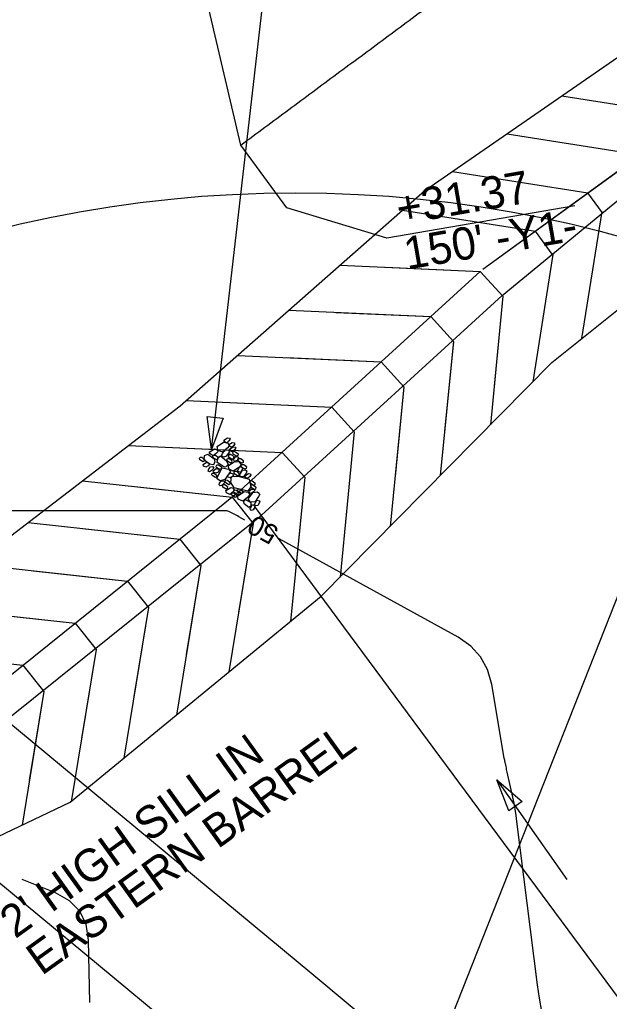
# Model space of a CAD drawing. Extents: x 2384780 to 2405861, y 547869 to 573706.
# Drawn here: x 2392288 to 2392378.9, y 553403.7 to 553555 of the extents above; entities that cross this region are included whole.
import ezdxf

# ---------------------------------------------------------------- set-up
doc = ezdxf.new("R2010")
doc.units = 0
for name, color, linetype in [('Breaklines', 7, 'Continuous'), ('Old_Level_5', 7, 'Continuous'), ('Old_Level_61', 7, 'Continuous'), ('Old_Level_63', 7, 'Continuous'), ('Prop Buffer Zone 1', 7, 'Continuous'), ('Prop Buffer Zone 2', 7, 'Continuous'), ('Sheet Plan CELL', 7, 'Continuous')]:
    doc.layers.add(name, color=color, linetype=linetype)

# ---------------------------------------------------------------- blocks, each defined once
blk = doc.blocks.new('RIPRAP')
at = {"layer": 'Breaklines'}
for points in [[(-0.002, -0.00625), (-0.00625, -0.00775), (-0.016, -0.0125), (-0.02, -0.00675), (-0.02, -0.003), (-0.008, 0.00275), (-0.002, -0.00025), (-0.002, -0.00625)], [(0.01825, -0.00325), (0.01375, -0.005), (0.00325, -0.00975), (0.00025, -0.00375), (0, 0), (0.01125, 0.005), (0.018, 0.00275), (0.01825, -0.00325)], [(-0.0345, -0.0215), (-0.0265, -0.01775), (-0.007, -0.01125), (0.00375, -0.02075), (0.003, -0.0315), (-0.02075, -0.03775), (-0.03225, -0.032), (-0.0345, -0.024)], [(0.012, -0.0355), (0.00825, -0.0295), (0.0035, -0.01775), (0.01025, -0.00925), (0.01825, -0.009), (0.0225, -0.027), (0.01875, -0.033), (0.012, -0.0355)], [(-0.03675, -0.07275), (-0.04075, -0.06825), (-0.04325, -0.0585), (-0.0395, -0.054), (-0.035, -0.054), (-0.031, -0.0665), (-0.033, -0.0705), (-0.03675, -0.07275)], [(-0.0305, -0.05975), (-0.035, -0.05625), (-0.0375, -0.0465), (-0.033, -0.042), (-0.02925, -0.042), (-0.02475, -0.05375), (-0.02675, -0.05825), (-0.0305, -0.05975)], [(-0.00025, -0.11525), (-0.0145, -0.10575), (-0.0355, -0.078), (-0.0255, -0.056), (-0.00975, -0.051), (0.01725, -0.08475), (0.01525, -0.10425), (0.002, -0.11775)], [(-0.0275, -0.0395), (-0.023, -0.03925), (-0.014, -0.039), (-0.0115, -0.045), (-0.0115, -0.04875), (-0.0235, -0.049), (-0.0295, -0.04475), (-0.0275, -0.0395)], [(-0.0095, -0.039), (0.00025, -0.0365), (0.0205, -0.036), (0.02775, -0.0495), (0.024, -0.05775), (-0.00075, -0.05675), (-0.009, -0.0485), (-0.0095, -0.039)], [(0.009, -0.07425), (0.0045, -0.07075), (0.00225, -0.061), (0.00625, -0.05625), (0.01, -0.057), (0.01425, -0.06825), (0.01275, -0.072), (0.009, -0.07425)], [(0.01975, -0.07925), (0.01525, -0.07475), (0.01375, -0.06525), (0.01725, -0.0605), (0.02175, -0.0605), (0.02575, -0.07325), (0.0235, -0.077), (0.01975, -0.07925)], [(0.03125, -0.0765), (0.0265, -0.073), (0.02425, -0.06325), (0.0285, -0.0585), (0.03225, -0.05925), (0.03625, -0.0705), (0.035, -0.07425), (0.03125, -0.0765)], [(-0.0485, -0.08525), (-0.0425, -0.0835), (-0.03275, -0.0825), (-0.0305, -0.08925), (-0.03175, -0.0945), (-0.0445, -0.09325), (-0.049, -0.089), (-0.0485, -0.08525)], [(0.02025, -0.07975), (0.02825, -0.07725), (0.04025, -0.077), (0.045, -0.08725), (0.042, -0.0935), (0.02475, -0.092), (0.02025, -0.0855), (0.02025, -0.07975)], [(-0.046, -0.12775), (-0.0505, -0.12425), (-0.053, -0.1145), (-0.0485, -0.11), (-0.04475, -0.11), (-0.04, -0.12175), (-0.04225, -0.12625), (-0.046, -0.12775)], [(-0.046, -0.1025), (-0.04025, -0.098), (-0.02675, -0.09375), (-0.02, -0.09975), (-0.02, -0.10575), (-0.03625, -0.11225), (-0.044, -0.1085), (-0.046, -0.1025)], [(-0.023, -0.1195), (-0.02725, -0.12175), (-0.037, -0.126), (-0.041, -0.1195), (-0.041, -0.11625), (-0.029, -0.1115), (-0.02525, -0.1135), (-0.023, -0.1195)], [(-0.01575, -0.1245), (-0.02025, -0.12125), (-0.022, -0.11125), (-0.0185, -0.10675), (-0.014, -0.10675), (-0.00975, -0.1185), (-0.012, -0.123), (-0.01575, -0.1245)], [(-0.00575, -0.118), (0.00025, -0.1155), (0.0085, -0.1175), (0.0125, -0.12425), (0.01025, -0.128), (-0.00175, -0.12825), (-0.00575, -0.12175), (-0.00575, -0.118)], [(0.0225, -0.12), (0.0185, -0.11625), (0.01675, -0.10675), (0.0205, -0.102), (0.025, -0.102), (0.0285, -0.114), (0.02625, -0.11775), (0.0225, -0.12)], [(0.048, -0.1195), (0.04425, -0.12325), (0.036, -0.12575), (0.03, -0.122), (0.02975, -0.1155), (0.04175, -0.11375), (0.04775, -0.11575), (0.048, -0.1195)], [(0.03775, -0.114), (0.03325, -0.11025), (0.031, -0.1005), (0.035, -0.096), (0.03875, -0.09675), (0.043, -0.10775), (0.0415, -0.1115), (0.03775, -0.114)], [(-0.04975, -0.14825), (-0.05425, -0.14475), (-0.05675, -0.135), (-0.05225, -0.1305), (-0.0485, -0.1305), (-0.04375, -0.14225), (-0.046, -0.14675), (-0.04975, -0.14825)], [(-0.032, -0.15425), (-0.03625, -0.15575), (-0.046, -0.158), (-0.0505, -0.15375), (-0.05075, -0.15075), (-0.041, -0.146), (-0.035, -0.14825), (-0.03275, -0.152)], [(-0.04275, -0.12825), (-0.03225, -0.126), (-0.012, -0.1275), (-0.00575, -0.1395), (-0.009, -0.15), (-0.033, -0.1485), (-0.04375, -0.13875), (-0.04275, -0.12825)], [(-0.0215, -0.16975), (-0.02625, -0.1655), (-0.0285, -0.15575), (-0.024, -0.15125), (-0.02025, -0.15175), (-0.01625, -0.163), (-0.01775, -0.1675), (-0.0215, -0.16975)], [(0.00075, -0.15075), (0.0045, -0.15875), (0.011, -0.179), (0.0015, -0.18875), (-0.009, -0.189), (-0.01475, -0.16525), (-0.012, -0.153), (-0.0015, -0.1515)], [(0.04, -0.14075), (0.03075, -0.14625), (0.009, -0.15575), (-0.004, -0.14175), (-0.00425, -0.132), (0.024, -0.123), (0.03825, -0.1285), (0.0425, -0.1405)], [(0.043, -0.162), (0.03825, -0.1585), (0.036, -0.14875), (0.04, -0.144), (0.04375, -0.14475), (0.048, -0.15575), (0.04675, -0.1595), (0.043, -0.162)], [(-0.061, -0.17925), (-0.055, -0.17725), (-0.04525, -0.17625), (-0.043, -0.183), (-0.04425, -0.18825), (-0.057, -0.187), (-0.0615, -0.18275), (-0.061, -0.17925)], [(-0.04975, -0.17575), (-0.05375, -0.1705), (-0.05675, -0.16075), (-0.05225, -0.157), (-0.04875, -0.157), (-0.04375, -0.169), (-0.046, -0.1735), (-0.04975, -0.17575)], [(-0.0355, -0.17625), (-0.037, -0.1725), (-0.04125, -0.16275), (-0.03525, -0.158), (-0.0315, -0.158), (-0.02675, -0.17075), (-0.031, -0.174), (-0.0355, -0.17625)], [(-0.012, -0.187), (-0.01875, -0.19075), (-0.033, -0.1935), (-0.039, -0.1875), (-0.039, -0.1815), (-0.02275, -0.17675), (-0.01525, -0.17875), (-0.012, -0.187)], [(0.01625, -0.174), (0.0125, -0.17075), (0.009, -0.16), (0.0135, -0.1555), (0.01725, -0.15625), (0.022, -0.168), (0.02075, -0.17175), (0.01625, -0.174)], [(0.026, -0.18075), (0.03225, -0.18875), (0.03875, -0.20825), (0.02925, -0.219), (0.01875, -0.21675), (0.012, -0.193), (0.01575, -0.184), (0.026, -0.17925)], [(0.0205, -0.15575), (0.0265, -0.15325), (0.03475, -0.15525), (0.03875, -0.162), (0.0365, -0.16575), (0.0245, -0.166), (0.0205, -0.1595), (0.0205, -0.15575)], [(0.04925, -0.17425), (0.044, -0.17875), (0.03525, -0.1805), (0.02975, -0.177), (0.0295, -0.171), (0.0415, -0.16925), (0.0475, -0.1705), (0.04925, -0.17425)], [(-0.06725, -0.1915), (-0.06125, -0.18975), (-0.0515, -0.18875), (-0.04925, -0.1955), (-0.0505, -0.20075), (-0.06325, -0.1995), (-0.06775, -0.19525), (-0.06725, -0.1915)], [(-0.064, -0.2115), (-0.058, -0.20975), (-0.04825, -0.20875), (-0.046, -0.2155), (-0.04725, -0.22075), (-0.06, -0.2195), (-0.0645, -0.21525), (-0.064, -0.2115)], [(-0.05075, -0.19675), (-0.0405, -0.195), (-0.021, -0.194), (-0.01375, -0.208), (-0.018, -0.21775), (-0.042, -0.21675), (-0.0505, -0.20725), (-0.05075, -0.19675)], [(-0.0115, -0.204), (-0.00425, -0.2025), (0.0085, -0.20225), (0.01275, -0.21275), (0.01125, -0.2185), (-0.0075, -0.21675), (-0.01225, -0.21075), (-0.0115, -0.204)], [(0.00625, -0.2035), (0.00175, -0.19975), (-0.001, -0.19), (0.0035, -0.1855), (0.00725, -0.1855), (0.012, -0.1975), (0.01, -0.202), (0.00625, -0.2035)], [(0.0335, -0.189), (0.0395, -0.18675), (0.04775, -0.18875), (0.0515, -0.1955), (0.04925, -0.19925), (0.03725, -0.1995), (0.0335, -0.19275), (0.0335, -0.189)], [(0.04325, -0.22375), (0.0385, -0.22025), (0.03625, -0.2105), (0.0405, -0.20575), (0.04425, -0.2065), (0.0485, -0.2175), (0.047, -0.22125), (0.04325, -0.22375)]]:
    blk.add_lwpolyline(points, dxfattribs=at)

msp = doc.modelspace()

# ---------------------------------------------------------------- linework, layer by layer
at = {"layer": 'Breaklines'}
for p, q in [((2392317.6025, 553488.70725), (2392330.29475, 553598.83)), ((2392393.24525, 553386.7445), (2392324.251, 553479.99625))]:
    msp.add_line(p, q, dxfattribs=at)
msp.add_lwpolyline([(2392319.41675, 553493.53125), (2392317.6025, 553488.70725), (2392316.93325, 553493.8175)], close=True, dxfattribs=at)
at = {"layer": 'Old_Level_5'}
msp.add_line((2392361.56875, 553437.8425), (2392372.39225, 553422.483), dxfattribs=at)
msp.add_lwpolyline([(2392363.4275, 553433.0345), (2392361.56875, 553437.8425), (2392365.47025, 553434.47475)], close=True, dxfattribs=at)
at = {"layer": 'Old_Level_61'}
for points in [[(2392322.76025, 553477.8525), (2392321.80575, 553478.37675), (2392321.6, 553478.4885), (2392321.39325, 553478.59825), (2392321.1855, 553478.706), (2392320.97675, 553478.81175), (2392320.293, 553479.154), (2392320.14425, 553479.218), (2392319.99125, 553479.264), (2392319.834, 553479.2915), (2392319.67225, 553479.3005), (2392281.01025, 553479.3005)], [(2392368.528, 553402.11475), (2392368.14775, 553404.1645), (2392367.84725, 553406.231), (2392364.6835, 553431.424), (2392364.55525, 553432.35875), (2392364.40625, 553433.29), (2392364.236, 553434.2175), (2392364.0445, 553435.1415), (2392363.19575, 553439.0205), (2392363.14925, 553439.2325), (2392363.10275, 553439.44475), (2392363.0565, 553439.65675), (2392363.01, 553439.86875), (2392362.8585, 553440.5615), (2392362.82675, 553440.71), (2392362.797, 553440.859), (2392362.76875, 553441.00825), (2392362.74225, 553441.158), (2392360.797, 553452.538), (2392360.161, 553454.82075), (2392359.0875, 553456.7915), (2392357.576, 553458.4505), (2392355.6265, 553459.7975), (2392328.019, 553474.9635)], [(2392288.38375, 553422.518), (2392293.5085, 553420.46625), (2392295.68975, 553419.2615), (2392297.26525, 553417.63675), (2392298.23475, 553415.59175), (2392298.59825, 553413.1265), (2392298.81575, 553403.54625)]]:
    msp.add_lwpolyline(points, dxfattribs=at)
at = {"layer": 'Old_Level_63'}
msp.add_line((2392329.24425, 553525.9845), (2392322.107, 553535.63125), dxfattribs=at)
for points in [[(2392330.5416, 553340.35211), (2392792.96835, 554511.19646), (2392584.71907, 554490.29785)], [(2392322.107, 553535.63125), (2392312.25, 553577.70575), (2392284.3215, 553572.89)], [(2392373.61025, 553526.2675), (2392344.6405, 553521.27225), (2392329.24425, 553525.9845)]]:
    msp.add_lwpolyline(points, dxfattribs=at)
msp.add_circle((2392330.5416, 553340.35211), 187.93516, dxfattribs=at)
msp.add_spline([(2392322.107, 553535.63125), (2392325.8135, 553538.37375), (2392329.521, 553541.1165), (2392333.2305, 553543.86075), (2392336.94225, 553546.60625), (2392340.65775, 553549.3545), (2392344.3735, 553552.102), (2392348.0935, 553554.8525), (2392351.814, 553557.6025), (2392355.53775, 553560.35425), (2392359.26675, 553563.109), (2392362.9945, 553565.86175), (2392366.727, 553568.61725), (2392370.46275, 553571.3735), (2392374.19675, 553574.1275), (2392377.936, 553576.8845), (2392381.68125, 553579.644), (2392385.42425, 553582.4005), (2392389.17375, 553585.1605), (2392392.926, 553587.92025), (2392396.6795, 553590.6795), (2392400.43925, 553593.44125), (2392404.19925, 553596.2015), (2392407.96325, 553598.96225), (2392411.72825, 553601.7215), (2392415.49925, 553604.48325), (2392419.27425, 553607.24525), (2392423.0475, 553610.00375), (2392426.82675, 553612.76425), (2392430.6105, 553615.525), (2392434.39825, 553618.286), (2392438.18925, 553621.04675), (2392441.984, 553623.807), (2392445.781, 553626.566), (2392449.57925, 553629.32275), (2392453.38325, 553632.08075), (2392457.19475, 553634.84075), (2392461.00575, 553637.5965), (2392464.82025, 553640.352), (2392468.64175, 553643.10825), (2392472.46475, 553645.8625), (2392476.2925, 553648.61625), (2392480.12425, 553651.36875), (2392483.961, 553654.12075), (2392487.79725, 553656.8685), (2392491.6425, 553659.619), (2392495.49, 553662.366), (2392499.34225, 553665.11275), (2392503.199, 553667.85775), (2392507.05775, 553670.6), (2392510.9275, 553673.34525), (2392514.7955, 553676.08425), (2392518.669, 553678.82275), (2392522.5455, 553681.55825), (2392526.4285, 553684.29325), (2392530.31675, 553687.027), (2392534.2075, 553689.7575), (2392538.10875, 553692.48975), (2392542.00975, 553695.216), (2392545.91125, 553697.93775), (2392549.823, 553700.661), (2392553.73875, 553703.381), (2392557.66125, 553706.10025), (2392561.58625, 553708.81525), (2392565.51625, 553711.52775), (2392569.452, 553714.238), (2392573.39075, 553716.9445), (2392577.34025, 553719.652), (2392581.29, 553722.353), (2392585.24325, 553725.0505), (2392589.20675, 553727.74825), (2392593.1735, 553730.4415), (2392597.14325, 553733.13), (2392601.12125, 553735.8175), (2392605.02475, 553738.44775)], degree=3, dxfattribs=at)
at = {"layer": 'Prop Buffer Zone 1'}
msp.add_lwpolyline([(2392191.17205, 553499.22708), (2392275.10975, 553430.0915), (2392336.966, 553378.794), (2392350.49125, 553367.66725), (2392422.729, 553310.96475)], dxfattribs=at)
at = {"layer": 'Prop Buffer Zone 2'}
for points in [[(2392205.49691, 553513.33903), (2392287.851, 553445.50775), (2392333.07175, 553408.00625), (2392451.6745, 553309.026)], [(2392242.81025, 553482.60575), (2392287.851, 553445.50775), (2392333.07175, 553408.00625)]]:
    msp.add_lwpolyline(points, dxfattribs=at)
at = {"layer": 'Sheet Plan CELL'}
for p, q in [((2392350.481, 553528.6095), (2392391.61975, 553557.07225)), ((2392359.4425, 553516.49725), (2392399.88375, 553545.903)), ((2392362.41625, 553512.47775), (2392401.07325, 553544.29525)), ((2392371.59, 553543.21425), (2392391.7955, 553540.02175)), ((2392363.166, 553537.386), (2392383.70725, 553534.14075)), ((2392370.0645, 553502.14075), (2392409.161, 553533.36375)), ((2392354.74275, 553531.558), (2392375.619, 553528.2595)), ((2392377.85475, 553525.18475), (2392375.619, 553528.2595)), ((2392347.072, 553525.61075), (2392367.53075, 553522.3785)), ((2392377.7605, 553525.41875), (2392374.6625, 553505.81275)), ((2392370.11975, 553518.81825), (2392367.53075, 553522.3785)), ((2392370.23025, 553518.791), (2392367.12925, 553499.1655))]:
    msp.add_line(p, q, dxfattribs=at)
for points in [[(2392359.4425, 553516.49725), (2392399.88375, 553545.903)], [(2392223.202, 553430.397), (2392273.12275, 553465.0355), (2392312.80475, 553495.46725), (2392350.481, 553528.6095)], [(2392337.45575, 553517.15175), (2392359.045, 553516.17025), (2392362.5315, 553512.35175), (2392360.588, 553492.53475)], [(2392344.435, 553516.8345), (2392359.045, 553516.17025), (2392362.5315, 553512.35175), (2392361.17325, 553498.50175)], [(2392236.757, 553421.35325), (2392283.34075, 553451.334), (2392322.0415, 553482.38525), (2392359.045, 553516.17025)], [(2392239.463, 553417.14875), (2392286.26625, 553447.27075), (2392325.295, 553478.58525), (2392362.41625, 553512.47775)], [(2392329.5435, 553510.1915), (2392351.408, 553509.1975), (2392354.89425, 553505.37875), (2392352.8675, 553484.7085)], [(2392336.798, 553509.86175), (2392351.408, 553509.1975), (2392354.89425, 553505.37875), (2392353.53625, 553491.52875)], [(2392321.63075, 553503.231), (2392343.77075, 553502.2245), (2392347.25725, 553498.406), (2392345.1465, 553476.88175)], [(2392246.74225, 553411.0205), (2392295.814, 553434.36625), (2392334.523, 553466.113), (2392370.0645, 553502.14075)], [(2392329.16075, 553502.88875), (2392343.77075, 553502.2245), (2392347.25725, 553498.406), (2392345.899, 553484.556)], [(2392313.71825, 553496.271), (2392336.13375, 553495.25175), (2392339.62, 553491.43325), (2392337.426, 553469.0555)], [(2392321.52375, 553495.916), (2392336.13375, 553495.25175), (2392339.62, 553491.43325), (2392338.262, 553477.583)], [(2392304.834, 553489.3545), (2392328.4965, 553488.27875), (2392331.983, 553484.46025), (2392329.8045, 553462.24325)], [(2392313.8865, 553488.943), (2392328.4965, 553488.27875), (2392331.983, 553484.46025), (2392330.625, 553470.61025)], [(2392297.7375, 553483.91225), (2392320.793, 553481.3835), (2392324.029, 553477.3505), (2392320.2965, 553454.44525)], [(2392306.25525, 553482.978), (2392320.793, 553481.3835), (2392324.029, 553477.3505), (2392321.79075, 553463.61525)], [(2392289.3445, 553477.476), (2392312.727, 553474.91175), (2392315.96275, 553470.87875), (2392312.20325, 553447.80775)], [(2392298.189, 553476.506), (2392312.727, 553474.91175), (2392315.96275, 553470.87875), (2392313.7245, 553457.1435)], [(2392280.95225, 553471.04), (2392304.66075, 553468.44), (2392307.89675, 553464.407), (2392304.11025, 553441.17025)], [(2392290.123, 553470.03425), (2392304.66075, 553468.44), (2392307.89675, 553464.407), (2392305.6585, 553450.67175)], [(2392272.56, 553464.604), (2392296.59475, 553461.96825), (2392299.8305, 553457.93525), (2392296.0045, 553434.457)], [(2392282.05675, 553463.5625), (2392296.59475, 553461.96825), (2392299.8305, 553457.93525), (2392297.59225, 553444.19975)], [(2392263.354, 553458.25725), (2392288.5285, 553455.4965), (2392291.7645, 553451.46325), (2392288.404, 553430.841)], [(2392273.99075, 553457.09075), (2392288.5285, 553455.4965), (2392291.7645, 553451.46325), (2392289.52625, 553437.728)]]:
    msp.add_lwpolyline(points, dxfattribs=at)

# ---------------------------------------------------------------- block references
at = {"layer": 'Old_Level_5', "xscale": 49.9999995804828, "yscale": 49.99999958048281, "rotation": -142.67353061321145}
msp.add_blockref('RIPRAP', (2392324.34575, 553479.963), dxfattribs=at)

# ---------------------------------------------------------------- texts
at = {"layer": 'Breaklines'}
for s, p in [("2' HIGH SILL IN", (2392287.35175, 553413.25759)), ('EASTERN BARREL', (2392291.43969, 553407.57515))]:
    msp.add_text(s, height=4.9999995, rotation=35.7301989, dxfattribs=at).set_placement(p)
at = {"layer": 'Old_Level_61'}
msp.add_text('50', height=3, rotation=151.2180056, dxfattribs=at).set_placement((2392328.182, 553476.5855))
at = {"layer": 'Old_Level_63'}
for s, p in [('+31.37', (2392346.5505, 553523.3225)), ("150' -Y1-", (2392347.74, 553516.42425))]:
    msp.add_text(s, height=5, rotation=9.7834278, dxfattribs=at).set_placement(p)

doc.saveas('drawing.dxf')
